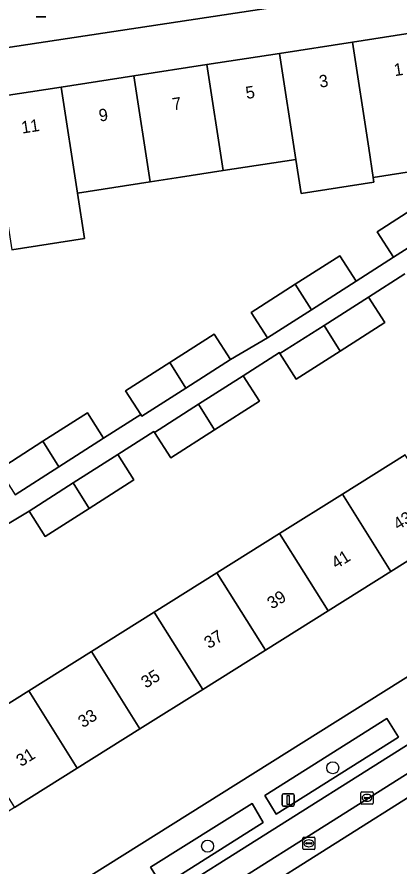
# Model space of a CAD drawing. Extents: x 160077 to 160948, y 386481 to 387498.
# Drawn here: x 160412.2 to 160443.4, y 387208.7 to 387278.1 of the extents above; entities that cross this region are included whole.
import ezdxf

# ---------------------------------------------------------------- set-up
doc = ezdxf.new("R2010")
doc.units = 0
for name, color, linetype in [('IMGEO_Boom', 7, 'Continuous'), ('IMGEO_Erf', 7, 'Continuous'), ('IMGEO_Groenvoorziening', 7, 'Continuous'), ('IMGEO_Kolk', 7, 'Continuous'), ('IMGEO_Lichtmast', 7, 'Continuous'), ('IMGEO_Pand', 7, 'Continuous'), ('IMGEO_Pand_nummerreeks', 7, 'Continuous'), ('IMGEO_Parkeervlak_open', 7, 'Continuous'), ('IMGEO_Rijbaan_lokaal_gesloten', 7, 'Continuous'), ('IMGEO_Rijbaan_lokaal_open', 7, 'Continuous'), ('IMGEO_Rioolput', 7, 'Continuous'), ('IMGEO_Voetpad_open', 7, 'Continuous')]:
    doc.layers.add(name, color=color, linetype=linetype)

msp = doc.modelspace()

# ---------------------------------------------------------------- linework, layer by layer
at = {"layer": 'IMGEO_Boom'}
for centre in [(160438.035, 387216.728), (160427.806, 387210.325)]:
    msp.add_circle(centre, 0.489, dxfattribs=at)
at = {"layer": 'IMGEO_Erf'}
msp.add_lwpolyline([(160439.635, 387276.024), (160445.762, 387276.968), (160445.192, 387280.717), (160403.185, 387274.333), (160403.768, 387270.497), (160409.89, 387271.44), (160415.84, 387272.357), (160421.789, 387273.274), (160427.738, 387274.191), (160433.686, 387275.107)], close=True, dxfattribs=at)
for points in [[(160447.246, 387265.881), (160441.339, 387264.971), (160441.401, 387264.571), (160435.452, 387263.653), (160435.022, 387266.44), (160429.074, 387265.524), (160425.582, 387264.986), (160423.125, 387264.607), (160417.176, 387263.69), (160417.749, 387259.975), (160411.799, 387259.058)], [(160410.737, 387241.114), (160414.34, 387243.414), (160417.982, 387245.74), (160419.311, 387243.657), (160422.351, 387245.598), (160421.109, 387247.543), (160424.711, 387249.844), (160428.354, 387252.169), (160429.683, 387250.086), (160432.703, 387251.861), (160431.373, 387253.944), (160434.975, 387256.244), (160438.618, 387258.57), (160439.947, 387256.487), (160442.995, 387258.447), (160441.665, 387260.53), (160445.268, 387262.83)], [(160443.921, 387257.082), (160440.965, 387255.195), (160442.294, 387253.112), (160438.635, 387250.776), (160435.05, 387248.486), (160433.72, 387250.569), (160433.668, 387250.65), (160430.712, 387248.762), (160432.041, 387246.679), (160428.383, 387244.343), (160424.797, 387242.053), (160423.467, 387244.136), (160423.415, 387244.217), (160420.46, 387242.33), (160421.789, 387240.247), (160418.131, 387237.911), (160414.545, 387235.621), (160413.215, 387237.704), (160410.206, 387235.897)], [(160467.691, 387238.95), (160463.439, 387245.729), (160458.165, 387242.42), (160453.038, 387239.204), (160447.912, 387235.987), (160442.785, 387232.771), (160437.658, 387229.555), (160432.533, 387226.339), (160427.406, 387223.123), (160422.279, 387219.906), (160417.152, 387216.69), (160412.026, 387213.474), (160406.899, 387210.257), (160401.625, 387206.948), (160405.127, 387201.741)], [(160408.062, 387219.794), (160413.188, 387223.01), (160418.315, 387226.227), (160423.442, 387229.443), (160428.568, 387232.66), (160433.694, 387235.875), (160438.821, 387239.091), (160443.947, 387242.308)], [(160407.555, 387201.225), (160467.691, 387238.95)]]:
    msp.add_lwpolyline(points, dxfattribs=at)
at = {"layer": 'IMGEO_Groenvoorziening'}
for points in [[(160443.401, 387219.22), (160442.458, 387220.76), (160432.475, 387214.471), (160433.415, 387212.929)], [(160432.35, 387212.258), (160431.443, 387213.815), (160423.147, 387208.618), (160424.113, 387207.05)]]:
    msp.add_lwpolyline(points, close=True, dxfattribs=at)
at = {"layer": 'IMGEO_Kolk'}
for p, q in [((160440.33, 387213.843), (160440.33, 387214.695)), ((160440.405, 387214.769), (160441.257, 387214.769)), ((160440.818, 387214.549), (160440.843, 387214.549)), ((160441.331, 387214.695), (160441.331, 387213.843)), ((160441.257, 387213.769), (160440.405, 387213.769)), ((160440.589, 387214.263), (160440.589, 387214.275)), ((160441.027, 387214.226), (160440.629, 387214.226)), ((160440.632, 387214.312), (160441.03, 387214.312)), ((160440.841, 387213.989), (160440.816, 387213.989)), ((160441.073, 387214.275), (160441.073, 387214.263))]:
    msp.add_line(p, q, dxfattribs=at)
for points in [[(160440.33, 387213.843), (160440.33, 387214.695)], [(160440.405, 387214.769), (160441.257, 387214.769)], [(160441.331, 387214.695), (160441.331, 387213.843)], [(160441.257, 387213.769), (160440.405, 387213.769)]]:
    msp.add_lwpolyline(points, dxfattribs=at)
for centre, radius, start, end in [((160440.407, 387214.693), 0.0765, 91.55205, 178.44795), ((160440.407, 387214.693), 0.0765, 91.55205, 178.44795), ((160441.255, 387214.693), 0.0765, 1.55205, 88.44795), ((160441.255, 387214.693), 0.0765, 1.55205, 88.44795), ((160440.407, 387213.845), 0.0765, 181.55205, 268.44795), ((160440.407, 387213.845), 0.0765, 181.55205, 268.44795), ((160440.629, 387214.272), 0.0403, 85.87752, 175.75265), ((160440.626, 387214.262), 0.0366, 178.93798, 274.71019), ((160441.03, 387214.269), 0.043, 264.86636, 352.45326), ((160441.034, 387214.274), 0.0386, 1.73085, 96.63898), ((160441.255, 387213.845), 0.0765, 271.55205, 358.44795), ((160441.255, 387213.845), 0.0765, 271.55205, 358.44795)]:
    msp.add_arc(centre, radius, start, end, dxfattribs=at)
for centre, major_axis, ratio, start_param, end_param in [((160440.817, 387214.269), (-0.387, 0.002), 0.722429, 4.712389, 7.853982), ((160440.842, 387214.269), (-0.39, 0.002), 0.717154, 1.570796, 4.712389)]:
    msp.add_ellipse(centre, major_axis=major_axis, ratio=ratio, start_param=start_param, end_param=end_param, dxfattribs=at)
at = {"layer": 'IMGEO_Lichtmast'}
for p, q in [((160414.583, 387278.079), (160413.793, 387278.079)), ((160413.793, 387278.079), (160414.583, 387278.079)), ((160433.9, 387213.7), (160433.9, 387214.5)), ((160433.9, 387214.5), (160433.9, 387213.7)), ((160434, 387214.6), (160434.79, 387214.6)), ((160434.79, 387214.6), (160434, 387214.6)), ((160434.89, 387214.5), (160434.89, 387213.7)), ((160434.89, 387213.7), (160434.89, 387214.5)), ((160434.79, 387213.6), (160434, 387213.6)), ((160434, 387213.6), (160434.79, 387213.6))]:
    msp.add_line(p, q, dxfattribs=at)
msp.add_lwpolyline([(160434.32, 387214.475), (160434.47, 387214.475), (160434.47, 387213.725), (160434.32, 387213.725), (160434.32, 387214.475)], dxfattribs=at)
for centre, start, end in [((160434, 387214.5), 90, 180), ((160434, 387214.5), 90, 180), ((160434.79, 387214.5), 0, 90), ((160434.79, 387214.5), 360, 90), ((160434, 387213.7), 180, 270), ((160434, 387213.7), 180, 270), ((160434.79, 387213.7), 270, 0), ((160434.79, 387213.7), 270, 0)]:
    msp.add_arc(centre, 0.1, start, end, dxfattribs=at)
at = {"layer": 'IMGEO_Pand'}
for points in [[(160446.524, 387272.027), (160445.762, 387276.968), (160439.635, 387276.024), (160440.971, 387267.357), (160441.339, 387264.971), (160447.246, 387265.881), (160446.878, 387268.267), (160447.098, 387268.301), (160446.901, 387269.58)], [(160439.635, 387276.024), (160433.686, 387275.107), (160435.022, 387266.44), (160435.452, 387263.653), (160441.401, 387264.571), (160441.339, 387264.971), (160440.971, 387267.357)], [(160429.074, 387265.524), (160435.022, 387266.44), (160433.686, 387275.107), (160427.738, 387274.191)], [(160427.738, 387274.191), (160421.789, 387273.274), (160423.125, 387264.607), (160425.582, 387264.986), (160429.074, 387265.524)], [(160421.789, 387273.274), (160415.84, 387272.357), (160417.176, 387263.69), (160423.125, 387264.607)], [(160415.84, 387272.357), (160409.89, 387271.44), (160411.226, 387262.773), (160411.799, 387259.058), (160417.749, 387259.975), (160417.176, 387263.69)], [(160441.665, 387260.53), (160442.995, 387258.447), (160446.581, 387260.737), (160445.268, 387262.83)], [(160439.947, 387256.487), (160438.618, 387258.57), (160434.975, 387256.244), (160436.288, 387254.151)], [(160431.373, 387253.944), (160432.703, 387251.861), (160436.288, 387254.151), (160434.975, 387256.244)], [(160442.294, 387253.112), (160440.965, 387255.195), (160437.322, 387252.869), (160438.635, 387250.776)], [(160433.72, 387250.569), (160435.05, 387248.486), (160438.635, 387250.776), (160437.322, 387252.869)], [(160429.683, 387250.086), (160428.354, 387252.169), (160424.711, 387249.844), (160426.025, 387247.75)], [(160426.025, 387247.75), (160424.711, 387249.844), (160421.109, 387247.543), (160422.351, 387245.598), (160422.439, 387245.46)], [(160432.041, 387246.679), (160430.712, 387248.762), (160427.07, 387246.436), (160428.383, 387244.343)], [(160423.467, 387244.136), (160424.797, 387242.053), (160428.383, 387244.343), (160427.07, 387246.436)], [(160419.311, 387243.657), (160417.982, 387245.74), (160414.34, 387243.414), (160415.653, 387241.321)], [(160410.737, 387241.114), (160412.067, 387239.031), (160415.653, 387241.321), (160414.34, 387243.414)], [(160421.789, 387240.247), (160420.46, 387242.33), (160416.818, 387240.004), (160418.131, 387237.911)], [(160443.947, 387242.308), (160438.821, 387239.091), (160442.785, 387232.771), (160447.912, 387235.987)], [(160413.215, 387237.704), (160414.545, 387235.621), (160418.131, 387237.911), (160416.818, 387240.004)], [(160438.821, 387239.091), (160433.694, 387235.875), (160437.658, 387229.555), (160442.785, 387232.771)], [(160432.533, 387226.339), (160437.658, 387229.555), (160433.694, 387235.875), (160428.568, 387232.66)], [(160427.406, 387223.123), (160432.533, 387226.339), (160428.568, 387232.66), (160423.442, 387229.443)], [(160423.442, 387229.443), (160418.315, 387226.227), (160422.279, 387219.906), (160427.406, 387223.123)], [(160418.315, 387226.227), (160413.188, 387223.01), (160417.152, 387216.69), (160422.279, 387219.906)], [(160412.026, 387213.474), (160417.152, 387216.69), (160413.188, 387223.01), (160408.062, 387219.794)]]:
    msp.add_lwpolyline(points, close=True, dxfattribs=at)
at = {"layer": 'IMGEO_Parkeervlak_open'}
for points in [[(160412.46, 387196.315), (160429.318, 387206.91), (160430.163, 387207.438), (160444.485, 387216.473), (160445.343, 387217), (160462.516, 387227.814), (160473.384, 387234.655)], [(160469.706, 387234.709), (160461.605, 387229.597), (160414.069, 387199.66)]]:
    msp.add_lwpolyline(points, dxfattribs=at)
at = {"layer": 'IMGEO_Rijbaan_lokaal_gesloten'}
msp.add_lwpolyline([(160445.399, 387215.056), (160444.485, 387216.473), (160430.163, 387207.438), (160431.059, 387206.014)], close=True, dxfattribs=at)
at = {"layer": 'IMGEO_Rijbaan_lokaal_open'}
msp.add_lwpolyline([(160447.472, 387211.842), (160445.399, 387215.056), (160431.059, 387206.014), (160433.068, 387202.801)], dxfattribs=at)
at = {"layer": 'IMGEO_Rioolput'}
for p, q in [((160435.579, 387210.131), (160435.579, 387210.983)), ((160435.654, 387211.057), (160436.506, 387211.057)), ((160436.58, 387210.983), (160436.58, 387210.131)), ((160435.838, 387210.551), (160435.838, 387210.563)), ((160436.276, 387210.514), (160435.878, 387210.514)), ((160435.881, 387210.6), (160436.279, 387210.6)), ((160436.09, 387210.277), (160436.065, 387210.277)), ((160436.067, 387210.837), (160436.092, 387210.837)), ((160436.322, 387210.563), (160436.322, 387210.551)), ((160436.506, 387210.057), (160435.654, 387210.057))]:
    msp.add_line(p, q, dxfattribs=at)
for points in [[(160435.579, 387210.131), (160435.579, 387210.983)], [(160435.654, 387211.057), (160436.506, 387211.057)], [(160436.58, 387210.983), (160436.58, 387210.131)], [(160436.506, 387210.057), (160435.654, 387210.057)]]:
    msp.add_lwpolyline(points, dxfattribs=at)
for centre, radius, start, end in [((160435.656, 387210.981), 0.0765, 91.55205, 178.44795), ((160435.656, 387210.981), 0.0765, 91.55205, 178.44795), ((160436.504, 387210.981), 0.0765, 1.55205, 88.44795), ((160436.504, 387210.981), 0.0765, 1.55205, 88.44795), ((160435.878, 387210.56), 0.0403, 85.87752, 175.75265), ((160435.875, 387210.55), 0.0366, 178.93798, 274.71019), ((160436.279, 387210.557), 0.043, 264.86636, 352.45326), ((160436.283, 387210.562), 0.0386, 1.73085, 96.63898), ((160435.656, 387210.133), 0.0765, 181.55205, 268.44795), ((160435.656, 387210.133), 0.0765, 181.55205, 268.44795), ((160436.504, 387210.133), 0.0765, 271.55205, 358.44795), ((160436.504, 387210.133), 0.0765, 271.55205, 358.44795)]:
    msp.add_arc(centre, radius, start, end, dxfattribs=at)
for centre, major_axis, ratio, start_param, end_param in [((160436.066, 387210.557), (-0.387, 0.002), 0.722429, 4.712389, 7.853982), ((160436.091, 387210.557), (-0.39, 0.002), 0.717154, 1.570796, 4.712389)]:
    msp.add_ellipse(centre, major_axis=major_axis, ratio=ratio, start_param=start_param, end_param=end_param, dxfattribs=at)
at = {"layer": 'IMGEO_Voetpad_open'}
for points in [[(160377.847, 387270.481), (160389.687, 387272.281), (160401.707, 387274.108), (160403.185, 387274.333), (160445.192, 387280.717)], [(160445.192, 387280.717), (160445.762, 387276.968), (160446.524, 387272.027), (160446.901, 387269.58), (160447.899, 387269.732), (160451.691, 387263.982), (160450.239, 387263.073), (160446.581, 387260.737), (160442.995, 387258.447), (160439.947, 387256.487), (160436.288, 387254.151), (160432.703, 387251.861), (160429.683, 387250.086), (160426.025, 387247.75), (160422.439, 387245.46), (160422.351, 387245.598), (160419.311, 387243.657), (160415.653, 387241.321), (160412.067, 387239.031)], [(160410.206, 387235.897), (160413.215, 387237.704), (160416.818, 387240.004), (160420.46, 387242.33), (160423.415, 387244.217), (160423.467, 387244.136), (160427.07, 387246.436), (160430.712, 387248.762), (160433.668, 387250.65), (160433.72, 387250.569), (160437.322, 387252.869), (160440.965, 387255.195), (160443.921, 387257.082)], [(160472.236, 387241.799), (160468.731, 387239.603), (160467.691, 387238.95), (160407.555, 387201.225), (160403.123, 387197.94), (160403.384, 387197.523)], [(160414.069, 387199.66), (160461.605, 387229.597), (160469.706, 387234.709)]]:
    msp.add_lwpolyline(points, dxfattribs=at)
for points in [[(160442.458, 387220.76), (160443.401, 387219.22), (160433.415, 387212.929), (160432.475, 387214.471)], [(160432.35, 387212.258), (160424.113, 387207.05), (160423.147, 387208.618), (160431.443, 387213.815)]]:
    msp.add_lwpolyline(points, close=True, dxfattribs=at)

# ---------------------------------------------------------------- texts
at = {"layer": 'IMGEO_Pand_nummerreeks'}
for s, rotation, p in [('1', 8.76052, (160443.103, 387273.24)), ('3', 8.76052, (160436.991, 387272.298)), ('5', 8.76, (160430.991, 387271.374)), ('7', 8.76052, (160424.993, 387270.449)), ('9', 8.76, (160418.993, 387269.525)), ('11', 8.76052, (160412.653, 387268.547)), ('43', 32.10343, (160443.371, 387236.113)), ('41', 32.10343, (160438.316, 387232.942)), ('39', 32.10343, (160433.068, 387229.65)), ('37', 32.10343, (160427.917, 387226.418)), ('35', 32.10343, (160422.766, 387223.186)), ('33', 32.10283, (160417.615, 387219.956)), ('31', 32.10343, (160412.56, 387216.783))]:
    msp.add_text(s, height=1, rotation=rotation, dxfattribs=at).set_placement(p)

doc.saveas('drawing.dxf')
